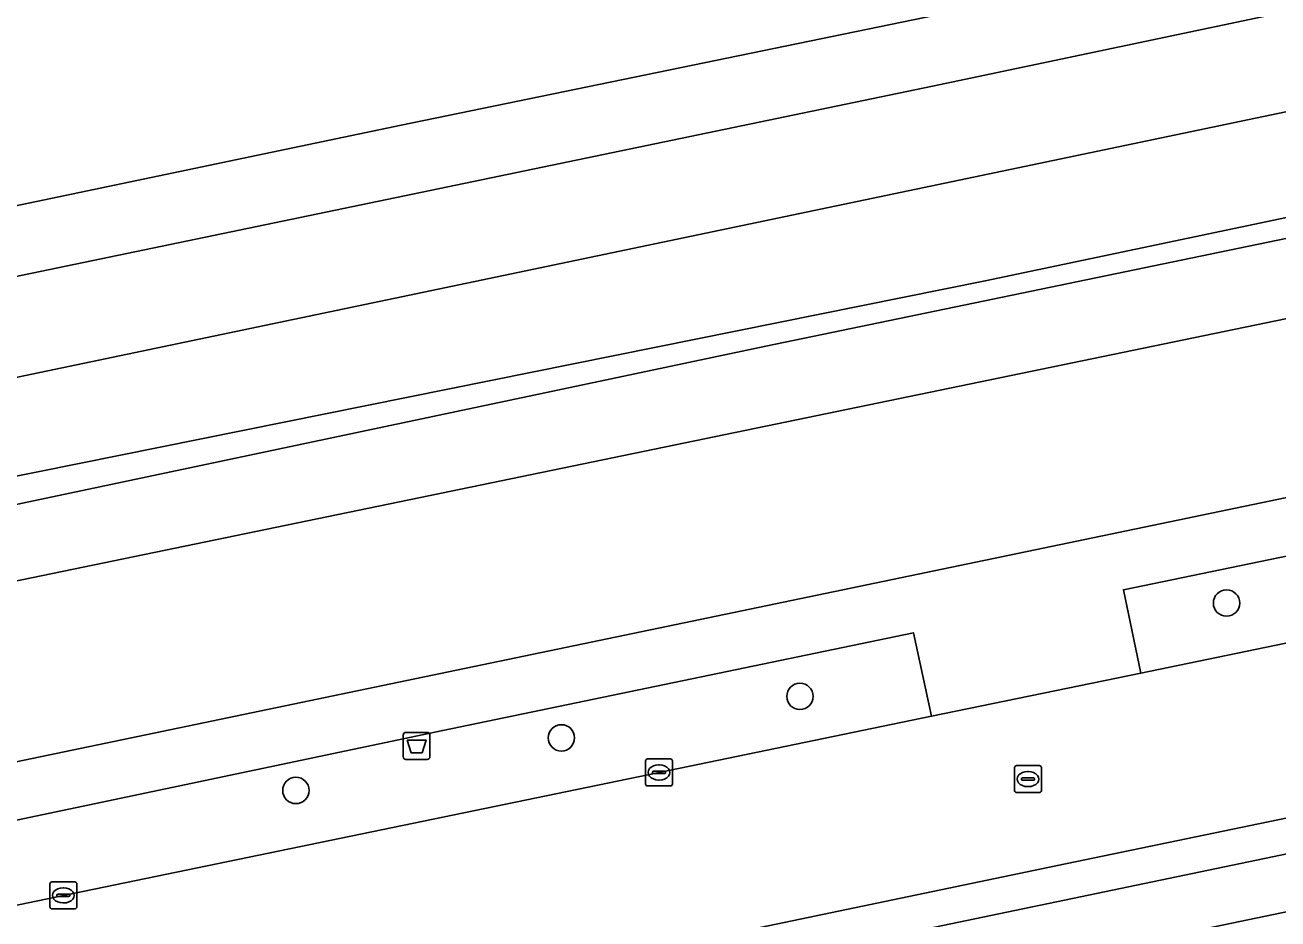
# Model space of a CAD drawing. Extents: x 164494 to 166241, y 382475 to 384495.
# Drawn here: x 164884.73 to 164931.19, y 384331.99 to 384365.13 of the extents above; entities that cross this region are included whole.
import ezdxf

# ---------------------------------------------------------------- set-up
doc = ezdxf.new("R2010")
doc.units = 0
for name, color, linetype in [('IMGEO_Afvalbak', 7, 'Continuous'), ('IMGEO_Berm_groen', 7, 'Continuous'), ('IMGEO_Boom', 7, 'Continuous'), ('IMGEO_Fietspad_open', 7, 'Continuous'), ('IMGEO_Grasland_overig', 7, 'Continuous'), ('IMGEO_Greppel_droge_sloot', 7, 'Continuous'), ('IMGEO_Groenvoorziening', 7, 'Continuous'), ('IMGEO_Hek', 7, 'Continuous'), ('IMGEO_Kolk', 7, 'Continuous'), ('IMGEO_Rijbaan_lokaal_open', 7, 'Continuous'), ('IMGEO_Rioolput', 7, 'Continuous'), ('IMGEO_Spoor', 7, 'Continuous'), ('IMGEO_Spoorbaan_halfverhard', 7, 'Continuous'), ('IMGEO_Voetpad_open', 7, 'Continuous')]:
    doc.layers.add(name, color=color, linetype=linetype)

msp = doc.modelspace()

# ---------------------------------------------------------------- linework, layer by layer
at = {"layer": 'IMGEO_Afvalbak'}
for p, q in [((164898.756, 384338.007), (164898.756, 384338.807)), ((164898.756, 384338.807), (164898.756, 384338.007)), ((164898.856, 384338.907), (164899.646, 384338.907)), ((164899.646, 384338.907), (164898.856, 384338.907)), ((164899.746, 384338.807), (164899.746, 384338.007)), ((164899.746, 384338.007), (164899.746, 384338.807)), ((164899.646, 384337.907), (164898.856, 384337.907)), ((164898.856, 384337.907), (164899.646, 384337.907))]:
    msp.add_line(p, q, dxfattribs=at)
msp.add_lwpolyline([(164898.899, 384338.621), (164899.603, 384338.621), (164899.454, 384338.151), (164899.048, 384338.151), (164898.899, 384338.621)], dxfattribs=at)
for centre, start, end in [((164898.856, 384338.807), 90, 180), ((164898.856, 384338.807), 90, 180), ((164899.646, 384338.807), 0, 90), ((164899.646, 384338.807), 360, 90), ((164898.856, 384338.007), 180, 270), ((164898.856, 384338.007), 180, 270), ((164899.646, 384338.007), 270, 0), ((164899.646, 384338.007), 270, 0)]:
    msp.add_arc(centre, 0.1, start, end, dxfattribs=at)
at = {"layer": 'IMGEO_Berm_groen'}
msp.add_lwpolyline([(165103.145, 384381.247), (165078.417, 384376.067), (165044.842, 384369.066), (164998.737, 384359.434), (164936.708, 384346.52), (164925.461, 384344.192), (164926.103, 384341.106), (164933.216, 384342.574), (164954.306, 384347.035), (164980.37, 384352.43), (164994.137, 384355.385), (165015.253, 384359.737), (165037.346, 384364.383), (165059.459, 384368.999), (165082.552, 384373.828), (165103.18, 384378.131), (165103.841, 384378.298)], dxfattribs=at)
msp.add_lwpolyline([(164796.746, 384314.295), (164800.79, 384315.134), (164823.887, 384319.91), (164845.934, 384324.502), (164865.073, 384328.486), (164886.155, 384332.862), (164908.242, 384337.42), (164918.341, 384339.504), (164917.673, 384342.602), (164900.22, 384338.981), (164876.06, 384333.902), (164845.552, 384327.536), (164798.561, 384317.801), (164795.6, 384317.184)], close=True, dxfattribs=at)
at = {"layer": 'IMGEO_Boom'}
for centre in [(164929.289, 384343.703), (164913.47, 384340.242), (164904.622, 384338.703), (164894.777, 384336.754)]:
    msp.add_circle(centre, 0.489, dxfattribs=at)
at = {"layer": 'IMGEO_Fietspad_open'}
for points in [[(165106.766, 384384.165), (165105.349, 384383.872), (165102.387, 384383.258), (165077.784, 384378.116), (165043.832, 384371.007), (165000.08, 384361.873), (164984.803, 384358.696), (164934.915, 384348.321), (164898.89, 384340.836), (164875.602, 384335.981), (164845.275, 384329.624), (164797.88, 384319.828), (164794.806, 384319.188), (164795.6, 384317.184)], [(164795.6, 384317.184), (164798.561, 384317.801), (164845.552, 384327.536), (164876.06, 384333.902), (164900.22, 384338.981), (164917.673, 384342.602), (164918.341, 384339.504), (164926.103, 384341.106), (164925.461, 384344.192), (164936.708, 384346.52), (164998.737, 384359.434), (165044.842, 384369.066), (165078.417, 384376.067), (165103.145, 384381.247)], [(165118.509, 384373.384), (165114.768, 384372.637), (165100.699, 384369.712), (165051.79, 384359.513), (165001.461, 384348.974), (164996.183, 384347.859), (164980.371, 384344.544), (164956.926, 384339.68), (164933.359, 384334.783), (164911.059, 384330.145), (164868.55, 384321.331), (164832.678, 384313.85), (164825.97, 384312.501), (164814.364, 384310.101), (164814.35, 384310.172), (164809.331, 384309.126), (164809.333, 384309.08), (164801.696, 384307.495)], [(164802.068, 384305.407), (164809.925, 384307.04), (164833.08, 384311.822), (164838.611, 384312.969), (164868.92, 384319.253), (164912.329, 384328.255), (164932.507, 384332.46), (164958.923, 384337.938), (164978.743, 384342.085), (164996.584, 384345.814), (165001.876, 384346.919), (165052.181, 384357.436), (165101.155, 384367.679), (165118.614, 384371.278), (165123.59, 384372.323)]]:
    msp.add_lwpolyline(points, dxfattribs=at)
at = {"layer": 'IMGEO_Grasland_overig'}
for points in [[(164815.807, 384332.872), (164912.198, 384353.222), (165000.91, 384371.603)], [(164963.792, 384364.777), (164920.34, 384355.646), (164877.535, 384347.017), (164860.86, 384343.215), (164847.742, 384340.431), (164826.252, 384336.209)]]:
    msp.add_lwpolyline(points, dxfattribs=at)
at = {"layer": 'IMGEO_Greppel_droge_sloot'}
msp.add_lwpolyline([(165000.91, 384371.603), (164912.198, 384353.222), (164815.807, 384332.872), (164812.064, 384331.961), (164811.065, 384331.621), (164810.561, 384331.362), (164810.234, 384331.045), (164809.929, 384330.437), (164809.818, 384329.948), (164809.989, 384329.284), (164810.161, 384329.041), (164862.281, 384339.951), (164950.027, 384358.074)], dxfattribs=at)
at = {"layer": 'IMGEO_Groenvoorziening'}
msp.add_lwpolyline([(164794.806, 384319.188), (164797.88, 384319.828), (164845.275, 384329.624), (164875.602, 384335.981), (164898.89, 384340.836), (164934.915, 384348.321), (164984.803, 384358.696), (164983.603, 384364.664), (164950.027, 384358.074), (164862.281, 384339.951), (164810.161, 384329.041), (164808.972, 384328.792), (164801.374, 384327.201), (164799.547, 384326.819), (164793.82, 384325.659), (164792.371, 384325.328)], close=True, dxfattribs=at)
at = {"layer": 'IMGEO_Hek'}
msp.add_lwpolyline([(164792.371, 384325.328), (164793.82, 384325.659), (164799.547, 384326.819), (164862.281, 384339.951), (164950.027, 384358.074), (164999.896, 384367.862), (165017.437, 384370.613), (165038.566, 384374.957), (165060.537, 384379.313), (165104.993, 384388.454), (165107.365, 384388.949), (165107.179, 384392.936), (165107.536, 384394.767)], dxfattribs=at)
at = {"layer": 'IMGEO_Kolk'}
for p, q in [((164907.816, 384337.92), (164908.668, 384337.92)), ((164907.741, 384336.994), (164907.741, 384337.846)), ((164908, 384337.414), (164908, 384337.426)), ((164908.043, 384337.463), (164908.441, 384337.463)), ((164908.229, 384337.7), (164908.254, 384337.7)), ((164908.484, 384337.426), (164908.484, 384337.414)), ((164908.742, 384337.846), (164908.742, 384336.994)), ((164908.438, 384337.377), (164908.04, 384337.377)), ((164908.252, 384337.14), (164908.227, 384337.14)), ((164908.668, 384336.92), (164907.816, 384336.92)), ((164885.654, 384332.436), (164885.654, 384333.288)), ((164885.729, 384333.362), (164886.581, 384333.362)), ((164886.655, 384333.288), (164886.655, 384332.436)), ((164885.913, 384332.856), (164885.913, 384332.868)), ((164886.351, 384332.819), (164885.953, 384332.819)), ((164885.956, 384332.905), (164886.354, 384332.905)), ((164886.142, 384333.142), (164886.167, 384333.142)), ((164886.397, 384332.868), (164886.397, 384332.856)), ((164886.581, 384332.362), (164885.729, 384332.362)), ((164886.165, 384332.582), (164886.14, 384332.582))]:
    msp.add_line(p, q, dxfattribs=at)
for points in [[(164907.816, 384337.92), (164908.668, 384337.92)], [(164907.741, 384336.994), (164907.741, 384337.846)], [(164908.742, 384337.846), (164908.742, 384336.994)], [(164908.668, 384336.92), (164907.816, 384336.92)], [(164885.654, 384332.436), (164885.654, 384333.288)], [(164885.729, 384333.362), (164886.581, 384333.362)], [(164886.655, 384333.288), (164886.655, 384332.436)], [(164886.581, 384332.362), (164885.729, 384332.362)]]:
    msp.add_lwpolyline(points, dxfattribs=at)
for centre, radius, start, end in [((164907.818, 384337.844), 0.0765, 91.552, 178.448), ((164907.818, 384337.844), 0.0765, 91.552, 178.448), ((164908.666, 384337.844), 0.0765, 1.552, 88.448), ((164908.666, 384337.844), 0.0765, 1.552, 88.448), ((164908.04, 384337.423), 0.0403, 85.8775, 175.7526), ((164908.037, 384337.413), 0.0366, 178.938, 274.7102), ((164908.441, 384337.42), 0.043, 264.8664, 352.4533), ((164908.445, 384337.425), 0.0386, 1.7309, 96.639), ((164907.818, 384336.996), 0.0765, 181.552, 268.448), ((164907.818, 384336.996), 0.0765, 181.552, 268.448), ((164908.666, 384336.996), 0.0765, 271.552, 358.448), ((164908.666, 384336.996), 0.0765, 271.552, 358.448), ((164885.731, 384333.286), 0.0765, 91.552, 178.448), ((164885.731, 384333.286), 0.0765, 91.552, 178.448), ((164886.579, 384333.286), 0.0765, 1.552, 88.448), ((164886.579, 384333.286), 0.0765, 1.552, 88.448), ((164885.953, 384332.865), 0.0403, 85.8775, 175.7526), ((164885.95, 384332.855), 0.0366, 178.938, 274.7102), ((164886.354, 384332.862), 0.043, 264.8664, 352.4533), ((164886.358, 384332.867), 0.0386, 1.7309, 96.639), ((164885.731, 384332.438), 0.0765, 181.552, 268.448), ((164885.731, 384332.438), 0.0765, 181.552, 268.448), ((164886.579, 384332.438), 0.0765, 271.552, 358.448), ((164886.579, 384332.438), 0.0765, 271.552, 358.448)]:
    msp.add_arc(centre, radius, start, end, dxfattribs=at)
for centre, major_axis, ratio, start_param, end_param in [((164908.228, 384337.42), (-0.387, 0.002), 0.722429, 4.712389, 7.853982), ((164908.253, 384337.42), (-0.39, 0.002), 0.717154, 1.570796, 4.712389), ((164886.141, 384332.862), (-0.387, 0.002), 0.722429, 4.712389, 7.853982), ((164886.166, 384332.862), (-0.39, 0.002), 0.717154, 1.570796, 4.712389)]:
    msp.add_ellipse(centre, major_axis=major_axis, ratio=ratio, start_param=start_param, end_param=end_param, dxfattribs=at)
at = {"layer": 'IMGEO_Rijbaan_lokaal_open'}
for points in [[(165103.841, 384378.298), (165103.18, 384378.131), (165082.552, 384373.828), (165059.459, 384368.999), (165037.346, 384364.383), (165015.253, 384359.737), (164994.137, 384355.385), (164980.37, 384352.43), (164954.306, 384347.035), (164933.216, 384342.574), (164926.103, 384341.106), (164918.341, 384339.504), (164908.242, 384337.42), (164886.155, 384332.862), (164865.073, 384328.486), (164845.934, 384324.502), (164823.887, 384319.91), (164800.79, 384315.134), (164796.746, 384314.295), (164799.153, 384308.224)], [(164799.153, 384308.224), (164802.045, 384308.824), (164809.079, 384310.283), (164814.127, 384311.33), (164814.848, 384311.48), (164825.542, 384313.724), (164825.715, 384313.76), (164832.428, 384315.154), (164847.04, 384318.189), (164866.083, 384322.138), (164887.539, 384326.59), (164909.353, 384331.116), (164910.275, 384331.309), (164923.017, 384333.971), (164933.937, 384336.234)]]:
    msp.add_lwpolyline(points, dxfattribs=at)
msp.add_lwpolyline([(164933.359, 384334.783), (164933.937, 384336.234), (164923.017, 384333.971), (164910.275, 384331.309), (164911.059, 384330.145)], close=True, dxfattribs=at)
at = {"layer": 'IMGEO_Rioolput'}
for p, q in [((164921.424, 384336.748), (164921.424, 384337.6)), ((164921.499, 384337.674), (164922.351, 384337.674)), ((164921.912, 384337.454), (164921.937, 384337.454)), ((164922.425, 384337.6), (164922.425, 384336.748)), ((164921.683, 384337.168), (164921.683, 384337.18)), ((164922.121, 384337.131), (164921.723, 384337.131)), ((164921.726, 384337.217), (164922.124, 384337.217)), ((164922.167, 384337.18), (164922.167, 384337.168)), ((164922.351, 384336.674), (164921.499, 384336.674)), ((164921.935, 384336.894), (164921.91, 384336.894))]:
    msp.add_line(p, q, dxfattribs=at)
for points in [[(164921.424, 384336.748), (164921.424, 384337.6)], [(164921.499, 384337.674), (164922.351, 384337.674)], [(164922.425, 384337.6), (164922.425, 384336.748)], [(164922.351, 384336.674), (164921.499, 384336.674)]]:
    msp.add_lwpolyline(points, dxfattribs=at)
for centre, radius, start, end in [((164921.501, 384337.598), 0.0765, 91.552, 178.448), ((164921.501, 384337.598), 0.0765, 91.552, 178.448), ((164922.349, 384337.598), 0.0765, 1.552, 88.448), ((164922.349, 384337.598), 0.0765, 1.552, 88.448), ((164921.723, 384337.177), 0.0403, 85.8775, 175.7526), ((164921.72, 384337.167), 0.0366, 178.938, 274.7102), ((164922.124, 384337.174), 0.043, 264.8664, 352.4533), ((164922.128, 384337.179), 0.0386, 1.7309, 96.639), ((164921.501, 384336.75), 0.0765, 181.552, 268.448), ((164921.501, 384336.75), 0.0765, 181.552, 268.448), ((164922.349, 384336.75), 0.0765, 271.552, 358.448), ((164922.349, 384336.75), 0.0765, 271.552, 358.448)]:
    msp.add_arc(centre, radius, start, end, dxfattribs=at)
for centre, major_axis, ratio, start_param, end_param in [((164921.911, 384337.174), (-0.387, 0.002), 0.722429, 4.712389, 7.853982), ((164921.936, 384337.174), (-0.39, 0.002), 0.717154, 1.570796, 4.712389)]:
    msp.add_ellipse(centre, major_axis=major_axis, ratio=ratio, start_param=start_param, end_param=end_param, dxfattribs=at)
at = {"layer": 'IMGEO_Spoor'}
for points in [[(165534.642, 384491.339), (165527.155, 384489.842), (165498.336, 384483.749), (165300.848, 384442.555), (165180.102, 384417.538), (165154.253, 384412.052), (165058.779, 384392.205), (165020.911, 384384.156), (164953.473, 384370.243), (164918.38, 384362.867), (164827.656, 384344.031), (164796.154, 384337.413), (164788.231, 384335.773)], [(165535.404, 384487.554), (165347.592, 384448.533), (165284.368, 384435.3), (165189.312, 384415.622), (165019.715, 384380.308), (164986.051, 384373.23), (164945.984, 384364.945), (164850.572, 384344.992), (164797.73, 384334.115), (164789.572, 384332.389)]]:
    msp.add_lwpolyline(points, dxfattribs=at)
at = {"layer": 'IMGEO_Spoorbaan_halfverhard'}
msp.add_lwpolyline([(165053.817, 384393.345), (164898.685, 384361.415), (164787.305, 384338.107), (164791.41, 384327.753), (164796.468, 384328.762), (164809.794, 384332.027), (164812.313, 384333.001), (164815.919, 384334.01), (164826.252, 384336.209), (164847.742, 384340.431), (164860.86, 384343.215), (164877.535, 384347.017), (164920.34, 384355.646), (164963.792, 384364.777)], dxfattribs=at)
at = {"layer": 'IMGEO_Voetpad_open'}
msp.add_lwpolyline([(165123.59, 384372.323), (165118.614, 384371.278), (165101.155, 384367.679), (165052.181, 384357.436), (165001.876, 384346.919), (164996.584, 384345.814), (164978.743, 384342.085), (164958.923, 384337.938), (164932.507, 384332.46), (164912.329, 384328.255), (164868.92, 384319.253), (164838.611, 384312.969), (164833.08, 384311.822), (164809.925, 384307.04), (164802.068, 384305.407)], dxfattribs=at)

doc.saveas('drawing.dxf')
